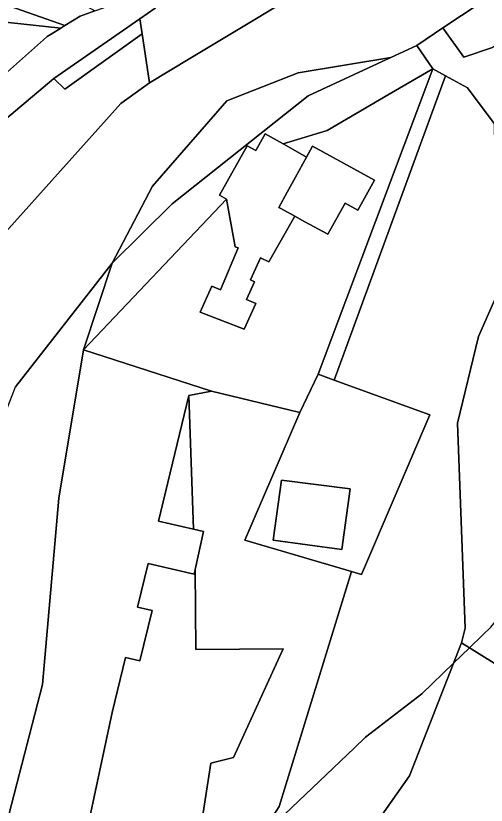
# Model space of a CAD drawing. Extents: x -477304 to -465429, y -1159113 to -1149210.
# Drawn here: x -469833.6 to -469755.6, y -1153707.9 to -1153577 of the extents above; entities that cross this region are included whole.
import ezdxf

# ---------------------------------------------------------------- set-up
doc = ezdxf.new("R2010")
doc.units = 0
for name, color, linetype in [('BPEJ_s', 7, 'Continuous'), ('orna_s', 7, 'Continuous'), ('ostatni_s', 7, 'Continuous'), ('trav_porost_s', 7, 'Continuous'), ('voda_s', 7, 'Continuous')]:
    doc.layers.add(name, color=color, linetype=linetype)

msp = doc.modelspace()

# ---------------------------------------------------------------- linework, layer by layer
at = {"layer": 'BPEJ_s'}
for points in [[(-469837.98, -1153756.05), (-469833.32, -1153750.96), (-469824.41, -1153743.32), (-469816.02, -1153735.3), (-469812.45, -1153731.88), (-469808.94, -1153728.53), (-469804.91, -1153724.68), (-469800.19, -1153720.16), (-469793.61, -1153713.86), (-469777.5, -1153698.46), (-469775.62, -1153696.66), (-469766.29, -1153689.45), (-469761.04, -1153684.39), (-469758.36, -1153681.82), (-469756.18, -1153679.72), (-469754.84, -1153678.42), (-469753.59, -1153676.9), (-469752.21, -1153675.22), (-469750.31, -1153672.91), (-469749.57, -1153672)], [(-469754.84, -1153678.42), (-469756.18, -1153679.72), (-469758.36, -1153681.82), (-469761.04, -1153684.39), (-469766.29, -1153689.45), (-469775.62, -1153696.66), (-469777.5, -1153698.46), (-469793.61, -1153713.86)]]:
    msp.add_lwpolyline(points, dxfattribs=at)
at = {"layer": 'orna_s'}
msp.add_lwpolyline([(-469739.15, -1153695.7), (-469736.14, -1153695.17), (-469768.75, -1153758.87), (-469780.66, -1153745.82), (-469782.15, -1153736.1), (-469786.8, -1153729.39), (-469768.32, -1153703.09), (-469759.71, -1153680.98), (-469753.84, -1153684.63), (-469750.46, -1153686.72), (-469749.01, -1153690.22), (-469745.44, -1153693.72), (-469742.04, -1153695.09)], close=True, dxfattribs=at)
at = {"layer": 'ostatni_s'}
for points in [[(-469825.45, -1153578.65), (-469826.11, -1153579.05), (-469845.11, -1153577.02), (-469851.29, -1153585.52), (-469849.21, -1153587.29), (-469868.23, -1153590.56), (-469895.39, -1153638.21), (-469909.36, -1153627.65), (-469859.35, -1153553.47), (-469857.67, -1153559.07), (-469852.12, -1153569.21)], [(-469827.27, -1153587.39), (-469813.03, -1153577.5), (-469812.65, -1153580.01), (-469825.48, -1153589.18)], [(-469807.68, -1153608.21), (-469785.09, -1153590.31), (-469771.43, -1153583.93), (-469767.12, -1153581.92), (-469764.43, -1153585.8), (-469771.7, -1153590.01), (-469781.97, -1153596.02), (-469789.26, -1153598.27), (-469792.23, -1153596.58), (-469793.81, -1153599.36), (-469795.2, -1153598.57), (-469799.84, -1153606.75), (-469798.68, -1153607.41), (-469822.34, -1153632.41), (-469817.63, -1153618.03)], [(-469799.66, -1153622.45), (-469801.06, -1153621.86), (-469803.02, -1153626.18), (-469795.7, -1153628.97), (-469793.78, -1153624.74), (-469795.33, -1153624.04), (-469794.01, -1153621.12), (-469794.69, -1153620.81), (-469793.04, -1153617.18), (-469791.61, -1153617.83), (-469787.35, -1153610.24), (-469785.64, -1153611.18), (-469781.85, -1153613.25), (-469778.99, -1153608.07), (-469776.88, -1153609.23), (-469774.14, -1153604.27), (-469784.39, -1153598.64), (-469785.4, -1153600.46), (-469786.82, -1153599.65), (-469789.26, -1153598.27), (-469781.97, -1153596.02), (-469771.7, -1153590.01), (-469764.43, -1153585.8), (-469783.46, -1153636.45), (-469786.52, -1153642.78), (-469801.15, -1153639.26), (-469822.34, -1153632.41), (-469798.68, -1153607.41), (-469797.19, -1153615.34), (-469796.73, -1153615.51)], [(-469783.46, -1153636.45), (-469764.43, -1153585.8), (-469762.35, -1153586.95), (-469780.81, -1153637.46)], [(-469794.69, -1153620.81), (-469794.01, -1153621.12), (-469795.33, -1153624.04), (-469793.78, -1153624.74), (-469795.7, -1153628.97), (-469803.02, -1153626.18), (-469801.06, -1153621.86), (-469799.66, -1153622.45), (-469796.73, -1153615.51), (-469797.19, -1153615.34), (-469798.68, -1153607.41), (-469799.84, -1153606.75), (-469795.2, -1153598.57), (-469793.81, -1153599.36), (-469792.23, -1153596.58), (-469789.26, -1153598.27), (-469786.82, -1153599.65), (-469785.4, -1153600.46), (-469787.23, -1153603.79), (-469788.59, -1153606.24), (-469789.99, -1153608.79), (-469789.62, -1153608.98), (-469787.35, -1153610.24), (-469791.61, -1153617.83), (-469793.04, -1153617.18)], [(-469774.14, -1153604.27), (-469776.88, -1153609.23), (-469778.99, -1153608.07), (-469781.85, -1153613.25), (-469785.64, -1153611.18), (-469787.35, -1153610.24), (-469789.62, -1153608.98), (-469789.99, -1153608.79), (-469788.59, -1153606.24), (-469787.23, -1153603.79), (-469785.4, -1153600.46), (-469784.39, -1153598.64)], [(-469826.43, -1153657), (-469829.16, -1153687.92), (-469838.17, -1153722.57), (-469839.1, -1153736.19), (-469856.1, -1153751.34), (-469867.9, -1153757.76), (-469878.61, -1153759.88), (-469894.07, -1153760.62), (-469897.25, -1153759.8), (-469889.7, -1153755.9), (-469887.02, -1153752.5), (-469878.47, -1153741.63), (-469863.7, -1153738.78), (-469854.37, -1153736.49), (-469840.1, -1153661.96), (-469843.71, -1153664.48), (-469833.63, -1153638.55), (-469817.63, -1153618.03), (-469822.34, -1153632.41)], [(-469838.17, -1153722.57), (-469829.16, -1153687.92), (-469826.43, -1153657), (-469822.34, -1153632.41), (-469801.15, -1153639.26), (-469804.89, -1153639.97), (-469809.95, -1153660.85), (-469804.1, -1153662.18), (-469802.45, -1153662.56), (-469803.86, -1153668.82), (-469804.04, -1153669.61), (-469811.65, -1153667.87), (-469813.4, -1153675.09), (-469810.98, -1153675.64), (-469813, -1153683.97), (-469815.41, -1153683.42), (-469817.63, -1153692.56), (-469825.66, -1153730.35), (-469826.33, -1153734.41), (-469839.1, -1153736.19)], [(-469764.94, -1153643.2), (-469776.28, -1153669.67), (-469777.95, -1153669.18), (-469795.59, -1153663.96), (-469786.52, -1153642.78), (-469783.46, -1153636.45), (-469780.81, -1153637.46)], [(-469779.52, -1153665.51), (-469790.92, -1153663.97), (-469789.56, -1153654.05), (-469778.17, -1153655.47)], [(-469779.52, -1153665.51), (-469778.17, -1153655.47), (-469789.56, -1153654.05), (-469790.92, -1153663.97)]]:
    msp.add_lwpolyline(points, close=True, dxfattribs=at)
for points in [[(-469757.7, -1153555.8), (-469804.73, -1153584.11), (-469811.4, -1153588.14), (-469812.65, -1153580.01), (-469813.03, -1153577.5), (-469810.5, -1153575.75)], [(-469843.3, -1153569.55), (-469828.45, -1153571.77), (-469820.5, -1153576.22), (-469822.92, -1153577.09), (-469825.45, -1153578.65), (-469852.12, -1153569.21)], [(-469837.04, -1153588.08), (-469828.98, -1153580.98), (-469828.4, -1153580.46), (-469827.73, -1153580.05), (-469826.11, -1153579.05), (-469825.45, -1153578.65), (-469822.92, -1153577.09), (-469820.5, -1153576.22), (-469819.05, -1153575.7), (-469807.8, -1153570.22), (-469806.61, -1153569.92), (-469804.99, -1153571.96), (-469810.5, -1153575.75), (-469813.03, -1153577.5), (-469827.27, -1153587.39), (-469840.03, -1153598.14)], [(-469845.11, -1153577.02), (-469826.11, -1153579.05), (-469827.73, -1153580.05), (-469828.4, -1153580.46), (-469828.98, -1153580.98), (-469837.04, -1153588.08)], [(-469754.26, -1153594.9), (-469758.71, -1153588.97), (-469762.35, -1153586.95), (-469764.43, -1153585.8), (-469767.12, -1153581.92), (-469762.77, -1153579.02), (-469759.29, -1153583.88), (-469754.55, -1153582.29)], [(-469840.03, -1153598.14), (-469827.27, -1153587.39), (-469825.48, -1153589.18), (-469812.65, -1153580.01), (-469811.4, -1153588.14), (-469816.2, -1153591.55), (-469842.45, -1153620.83)], [(-469753.84, -1153684.63), (-469759.71, -1153680.98), (-469759.07, -1153678.58), (-469760.34, -1153644.55), (-469756.88, -1153630.21), (-469750.85, -1153616.56)]]:
    msp.add_lwpolyline(points, dxfattribs=at)
at = {"layer": 'trav_porost_s'}
for points in [[(-469759.29, -1153583.88), (-469762.77, -1153579.02), (-469747.62, -1153568.93), (-469734.78, -1153564.29), (-469721.86, -1153557.97), (-469724.49, -1153562.01), (-469725.46, -1153563.51), (-469729.23, -1153566.23), (-469754.55, -1153582.29)], [(-469762.35, -1153586.95), (-469758.71, -1153588.97), (-469754.26, -1153594.9), (-469754.08, -1153606.39), (-469750.85, -1153616.56), (-469756.88, -1153630.21), (-469760.34, -1153644.55), (-469759.07, -1153678.58), (-469759.71, -1153680.98), (-469768.32, -1153703.09), (-469786.8, -1153729.39), (-469793.65, -1153731.49), (-469794.42, -1153715.12), (-469789.92, -1153708.17), (-469777.95, -1153669.18), (-469776.28, -1153669.67), (-469764.94, -1153643.2), (-469780.81, -1153637.46)], [(-469786.52, -1153642.78), (-469795.59, -1153663.96), (-469777.95, -1153669.18), (-469789.92, -1153708.17), (-469794.42, -1153715.12), (-469798.62, -1153721.57), (-469804.3, -1153730.39), (-469821.26, -1153733.5), (-469826.33, -1153734.41), (-469825.66, -1153730.35), (-469805.45, -1153728.15), (-469801.25, -1153700.94), (-469797.51, -1153700.01), (-469789.26, -1153682.02), (-469803.74, -1153682.12), (-469803.86, -1153668.82), (-469802.45, -1153662.56), (-469804.1, -1153662.18), (-469804.89, -1153639.97), (-469801.15, -1153639.26)], [(-469804.89, -1153639.97), (-469804.1, -1153662.18), (-469809.95, -1153660.85)], [(-469805.45, -1153728.15), (-469825.66, -1153730.35), (-469817.63, -1153692.56), (-469815.41, -1153683.42), (-469813, -1153683.97), (-469810.98, -1153675.64), (-469813.4, -1153675.09), (-469811.65, -1153667.87), (-469804.04, -1153669.61), (-469803.86, -1153668.82), (-469803.74, -1153682.12), (-469789.26, -1153682.02), (-469797.51, -1153700.01), (-469801.25, -1153700.94)]]:
    msp.add_lwpolyline(points, close=True, dxfattribs=at)
at = {"layer": 'voda_s'}
for points in [[(-469842.45, -1153620.83), (-469816.2, -1153591.55), (-469811.4, -1153588.14), (-469804.73, -1153584.11), (-469757.7, -1153555.8), (-469754.88, -1153554.18), (-469737.68, -1153543.19), (-469727.39, -1153534.61), (-469713.2, -1153518.71), (-469713.37, -1153517.32), (-469714.38, -1153508.84), (-469714.56, -1153507.34), (-469715.27, -1153504.3), (-469715.09, -1153502.44), (-469712.23, -1153481.51)], [(-469701.12, -1153482.59), (-469701.2, -1153491.11), (-469702.37, -1153492.85), (-469703.94, -1153494.48), (-469703.38, -1153497.17), (-469701.73, -1153505.11), (-469701.06, -1153505.73), (-469699.12, -1153510.24), (-469699.86, -1153511.12), (-469702.11, -1153518.32), (-469702.38, -1153532.07), (-469709.89, -1153548.12), (-469721.86, -1153557.97), (-469734.78, -1153564.29), (-469747.62, -1153568.93), (-469762.77, -1153579.02), (-469767.12, -1153581.92), (-469771.43, -1153583.93), (-469786.75, -1153586.5), (-469798.59, -1153591.13), (-469810.94, -1153605.28), (-469817.63, -1153618.03), (-469833.63, -1153638.55)]]:
    msp.add_lwpolyline(points, dxfattribs=at)
msp.add_lwpolyline([(-469798.59, -1153591.13), (-469786.75, -1153586.5), (-469771.43, -1153583.93), (-469785.09, -1153590.31), (-469807.68, -1153608.21), (-469817.63, -1153618.03), (-469810.94, -1153605.28)], close=True, dxfattribs=at)

doc.saveas('drawing.dxf')
